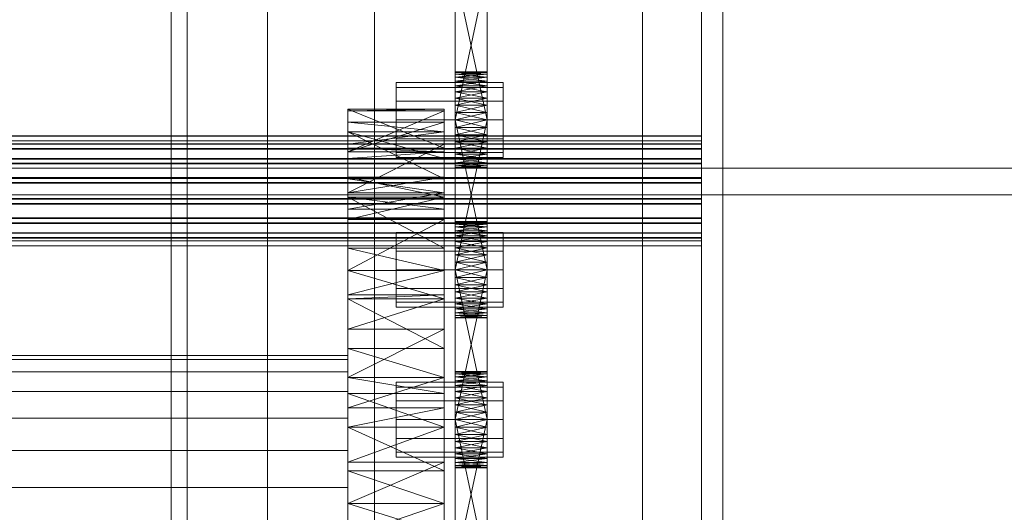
# Model space of a CAD drawing. Header units: millimetres. Extents: x -2233 to 65662, y -50530 to 6847.
# Tile 297 of 656: x 1369 to 1553, y -33503 to -33411. Entities that reach past the tile are written whole.
import ezdxf

# ---------------------------------------------------------------- set-up
doc = ezdxf.new("R2010")
doc.units = ezdxf.units.MM
for name, color, linetype, lineweight in [('COTAS_O', 1, 'Continuous', 0), ('frontal_C03', 7, 'Continuous', 0), ('frontal_secador', 7, 'Continuous', 0)]:
    doc.layers.add(name, color=color, linetype=linetype, lineweight=lineweight)
doc.dimstyles.new('R19_100', dxfattribs={"dimtxt": 250, "dimasz": 150, "dimexe": 150, "dimexo": 80, "dimgap": 100, "dimtad": 1, "dimtih": 1, "dimtoh": 1, "dimdsep": 46, "dimcen": 0.09, "dimadec": 0, "dimazin": 0, "dimtfac": 1, "dimtdec": 4, "dimtofl": 0, "dimtmove": 0, "dimatfit": 3, "dimfxl": 1, "dimtolj": 1, "dimtzin": 0, "dimarcsym": 0})

# ---------------------------------------------------------------- blocks, each defined once
blk = doc.blocks.new('DIM_R32_39')
at = {"layer": 'COTAS_O'}
for p, q in [((-1725, -33700), (-1575, -33655)), ((1725, -33700), (1575, -33655)), ((-1725, -34400), (-1725, -33700)), ((-1725, -33700), (1725, -33700)), ((-1725, -33700), (-1575, -33745)), ((1725, -33700), (1575, -33745)), ((1725, -34400), (1725, -33700))]:
    blk.add_line(p, q, dxfattribs=at)
blk.add_text('3450 O', height=250, dxfattribs=at).set_placement((0, -33600))

msp = doc.modelspace()

# ---------------------------------------------------------------- linework, layer by layer
at = {"layer": 'frontal_C03'}
for p, q in [((1435, -35048.843), (1435, -32401.175)), ((1496, -35048.843), (1496, -32401.175)), ((1500, -32401.175), (1500, -35048.843)), ((1435, -32405.103), (1435, -35052.771)), ((1500, -35052.771), (1500, -32405.103)), ((1435, -35535.966), (1435, -32888.298)), ((1500, -32888.298), (1500, -35535.966)), ((1435, -32892.227), (1435, -35539.895)), ((1496, -32892.227), (1496, -35539.895)), ((1500, -35539.895), (1500, -32892.227)), ((1415, -35988), (1415, -33145.961)), ((1485, -35988), (1485, -33145.961)), ((1496, -33432.469), (-1496, -33432.469)), ((1496, -33432.496), (-1496, -33432.496)), ((1496, -33433.387), (-1496, -33433.387)), ((1496, -33433.414), (-1496, -33433.414)), ((1496, -33433.937), (-1496, -33433.937)), ((1496, -33433.937), (1496, -33432.469)), ((1496, -33432.469), (1496, -33432.496)), ((1496, -33432.496), (1496, -33434.014)), ((1496, -33434.856), (1496, -33433.387)), ((1496, -33433.387), (1496, -33433.414)), ((1496, -33433.414), (1496, -33434.932)), ((1496, -33436.677), (1496, -33433.937)), ((1496, -33434.014), (-1496, -33434.014)), ((1496, -33434.856), (-1496, -33434.856)), ((1496, -33434.932), (-1496, -33434.932)), ((1496, -33434.014), (1496, -33436.791)), ((1496, -33437.596), (1496, -33434.856)), ((1496, -33434.932), (1496, -33437.71)), ((1496, -33436.677), (-1496, -33436.677)), ((1496, -33436.791), (-1496, -33436.791)), ((1496, -33437.596), (-1496, -33437.596)), ((1496, -33440.271), (1496, -33436.677)), ((1496, -33436.791), (1496, -33440.406)), ((1496, -33441.19), (1496, -33437.596)), ((1496, -33437.71), (-1496, -33437.71)), ((1496, -33437.71), (1496, -33441.325)), ((1496, -33440.271), (-1496, -33440.271)), ((-1496, -33440.406), (1496, -33440.406)), ((1496, -33441.19), (-1496, -33441.19)), ((-1496, -33441.325), (1496, -33441.325)), ((1496, -33444.173), (1496, -33440.271)), ((1496, -33440.406), (1496, -33444.308)), ((1496, -33445.092), (1496, -33441.19)), ((1496, -33441.325), (1496, -33445.227)), ((1496, -33444.173), (-1496, -33444.173)), ((1496, -33444.308), (-1496, -33444.308)), ((1496, -33447.788), (1496, -33444.173)), ((1496, -33444.308), (1496, -33447.903)), ((1496, -33445.092), (-1496, -33445.092)), ((1496, -33445.227), (-1496, -33445.227)), ((1496, -33448.707), (1496, -33445.092)), ((1496, -33445.227), (1496, -33448.821)), ((1496, -33447.788), (-1496, -33447.788)), ((1496, -33447.903), (-1496, -33447.903)), ((1496, -33450.566), (1496, -33447.788)), ((1496, -33447.903), (1496, -33450.643)), ((1496, -33448.707), (-1496, -33448.707)), ((1496, -33448.821), (-1496, -33448.821)), ((1496, -33451.485), (1496, -33448.707)), ((1496, -33448.821), (1496, -33451.561)), ((1496, -33450.566), (-1496, -33450.566)), ((1496, -33450.643), (-1496, -33450.643)), ((1496, -33451.485), (-1496, -33451.485)), ((1496, -33451.561), (-1496, -33451.561)), ((1496, -33452.084), (-1496, -33452.084)), ((1496, -33452.111), (-1496, -33452.111)), ((1496, -33452.084), (1496, -33450.566)), ((1496, -33450.643), (1496, -33452.111)), ((1496, -33453.003), (1496, -33451.485)), ((1496, -33451.561), (1496, -33453.029)), ((1496, -33452.111), (1496, -33452.084)), ((1496, -33453.003), (-1496, -33453.003)), ((1496, -33453.029), (-1496, -33453.029)), ((1496, -33453.029), (1496, -33453.003))]:
    msp.add_line(p, q, dxfattribs=at)
at = {"layer": 'frontal_secador'}
for p, q in [((1400, -36000), (1400, -33000)), ((1397, -35940), (1397, -33075)), ((1400, -36000), (1400, -33075)), ((1400, -34600), (1400, -33075)), ((1400, -35940), (1400, -33075)), ((1400, -34650), (1400, -33075)), ((1400, -36000), (1400, -33250)), ((1450, -33432.281), (1450, -33393.481)), ((1456, -33393.481), (1456, -33432.281)), ((1450, -33395.136), (1450, -33432.281)), ((1456, -33432.281), (1456, -33395.136)), ((1450, -33432.281), (1450, -33397.414)), ((1456, -33397.414), (1456, -33432.281)), ((1450, -33429.5), (1450, -33400.092)), ((1450, -33432.281), (1450, -33400.092)), ((1456, -33400.092), (1456, -33429.5)), ((1456, -33400.092), (1456, -33432.281)), ((1450, -33401.5), (1450, -33429.5)), ((1456, -33429.5), (1450, -33401.5)), ((1456, -33401.5), (1450, -33429.5)), ((1456, -33429.5), (1456, -33401.5)), ((1450, -33420.611), (1450, -33420.5)), ((1456, -33420.611), (1450, -33420.5)), ((1456, -33420.5), (1450, -33420.5)), ((1456, -33420.5), (1450, -33420.611)), ((1450, -33420.611), (1450, -33421.481)), ((1450, -33420.94), (1450, -33420.611)), ((1450, -33420.611), (1450, -33423.136)), ((1456, -33420.94), (1450, -33420.611)), ((1456, -33420.611), (1450, -33420.611)), ((1456, -33420.611), (1450, -33420.94)), ((1450, -33421.481), (1450, -33420.94)), ((1456, -33421.481), (1450, -33420.94)), ((1456, -33420.94), (1450, -33420.94)), ((1456, -33420.94), (1450, -33421.481)), ((1456, -33420.611), (1456, -33420.5)), ((1456, -33421.481), (1456, -33420.611)), ((1456, -33420.611), (1456, -33420.94)), ((1456, -33423.136), (1456, -33420.611)), ((1456, -33420.94), (1456, -33421.481)), ((1439, -33423.438), (1439, -33422.5)), ((1459, -33422.5), (1439, -33422.5)), ((1450, -33421.481), (1450, -33423.136)), ((1450, -33422.219), (1450, -33421.481)), ((1450, -33425.414), (1450, -33421.481)), ((1450, -33460.281), (1450, -33421.481)), ((1456, -33422.219), (1450, -33421.481)), ((1456, -33421.481), (1450, -33421.481)), ((1456, -33421.481), (1450, -33422.219)), ((1450, -33423.136), (1450, -33422.219)), ((1456, -33423.136), (1450, -33422.219)), ((1456, -33422.219), (1450, -33422.219)), ((1456, -33422.219), (1450, -33423.136)), ((1456, -33423.136), (1456, -33421.481)), ((1456, -33421.481), (1456, -33422.219)), ((1456, -33421.481), (1456, -33425.414)), ((1456, -33421.481), (1456, -33460.281)), ((1456, -33422.219), (1456, -33423.136)), ((1459, -33423.438), (1459, -33422.5)), ((1439, -33426), (1439, -33423.438)), ((1459, -33423.438), (1439, -33423.438)), ((1450, -33423.136), (1450, -33425.414)), ((1450, -33424.21), (1450, -33423.136)), ((1450, -33423.136), (1450, -33428.092)), ((1450, -33423.136), (1450, -33460.281)), ((1456, -33424.21), (1450, -33423.136)), ((1456, -33423.136), (1450, -33423.136)), ((1456, -33423.136), (1450, -33424.21)), ((1450, -33425.414), (1450, -33424.21)), ((1456, -33425.414), (1450, -33424.21)), ((1456, -33424.21), (1450, -33424.21)), ((1456, -33424.21), (1450, -33425.414)), ((1456, -33425.414), (1456, -33423.136)), ((1456, -33423.136), (1456, -33424.21)), ((1456, -33428.092), (1456, -33423.136)), ((1456, -33460.281), (1456, -33423.136)), ((1456, -33424.21), (1456, -33425.414)), ((1459, -33426), (1459, -33423.438)), ((1439, -33429.5), (1439, -33426)), ((1459, -33426), (1439, -33426)), ((1450, -33425.414), (1450, -33428.092)), ((1450, -33426.719), (1450, -33425.414)), ((1450, -33460.281), (1450, -33425.414)), ((1456, -33426.719), (1450, -33425.414)), ((1456, -33425.414), (1450, -33425.414)), ((1456, -33425.414), (1450, -33426.719)), ((1456, -33428.092), (1456, -33425.414)), ((1456, -33425.414), (1456, -33426.719)), ((1456, -33425.414), (1456, -33460.281)), ((1459, -33429.5), (1459, -33426)), ((1430, -33434.744), (1430, -33427.5)), ((1430, -33427.5), (1430, -33427.765)), ((1448, -33434.744), (1430, -33427.5)), ((1448, -33427.5), (1430, -33427.5)), ((1448, -33427.5), (1430, -33427.765)), ((1430, -33427.765), (1430, -33434.744)), ((1430, -33427.765), (1430, -33435.473)), ((1448, -33427.765), (1430, -33427.765)), ((1448, -33427.765), (1430, -33435.473)), ((1448, -33427.765), (1448, -33427.5)), ((1448, -33427.5), (1448, -33434.744)), ((1448, -33434.744), (1448, -33427.765)), ((1448, -33435.473), (1448, -33427.765)), ((1450, -33428.092), (1450, -33426.719)), ((1456, -33428.092), (1450, -33426.719)), ((1456, -33426.719), (1450, -33426.719)), ((1456, -33426.719), (1450, -33428.092)), ((1450, -33457.5), (1450, -33428.092)), ((1450, -33428.092), (1450, -33429.5)), ((1450, -33460.281), (1450, -33428.092)), ((1456, -33429.5), (1450, -33428.092)), ((1456, -33428.092), (1450, -33428.092)), ((1456, -33428.092), (1450, -33429.5)), ((1456, -33426.719), (1456, -33428.092)), ((1456, -33428.092), (1456, -33457.5)), ((1456, -33429.5), (1456, -33428.092)), ((1456, -33428.092), (1456, -33460.281)), ((1430, -33429.876), (1430, -33440.513)), ((1430, -33431.709), (1430, -33429.876)), ((1430, -33429.876), (1430, -33435.473)), ((1448, -33431.709), (1430, -33429.876)), ((1448, -33429.876), (1430, -33429.876)), ((1448, -33429.876), (1430, -33435.473)), ((1439, -33429.5), (1439, -33433)), ((1439, -33429.5), (1459, -33429.5)), ((1448, -33440.513), (1448, -33429.876)), ((1448, -33429.876), (1448, -33431.709)), ((1448, -33435.473), (1448, -33429.876)), ((1450, -33429.5), (1450, -33457.5)), ((1456, -33457.5), (1450, -33429.5)), ((1456, -33429.5), (1450, -33429.5)), ((1456, -33429.5), (1450, -33457.5)), ((1450, -33432.281), (1450, -33429.5)), ((1450, -33429.5), (1450, -33430.908)), ((1456, -33429.5), (1450, -33430.908)), ((1456, -33430.908), (1450, -33429.5)), ((1456, -33457.5), (1456, -33429.5)), ((1456, -33429.5), (1456, -33432.281)), ((1456, -33430.908), (1456, -33429.5)), ((1459, -33433), (1459, -33429.5)), ((1430, -33440.513), (1430, -33431.709)), ((1430, -33436.683), (1430, -33431.709)), ((1430, -33431.709), (1430, -33434.046)), ((1448, -33440.513), (1430, -33431.709)), ((1448, -33431.709), (1430, -33431.709)), ((1448, -33436.683), (1430, -33431.709)), ((1448, -33431.709), (1430, -33434.046)), ((1448, -33431.709), (1448, -33440.513)), ((1448, -33434.046), (1448, -33431.709)), ((1448, -33431.709), (1448, -33436.683)), ((1450, -33430.908), (1450, -33432.281)), ((1456, -33430.908), (1450, -33430.908)), ((1456, -33430.908), (1450, -33432.281)), ((1456, -33432.281), (1450, -33430.908)), ((1456, -33432.281), (1456, -33430.908)), ((1439, -33433), (1439, -33435.562)), ((1459, -33433), (1439, -33433)), ((1450, -33434.79), (1450, -33432.281)), ((1450, -33432.281), (1450, -33433.586)), ((1450, -33436.781), (1450, -33432.281)), ((1450, -33438.5), (1450, -33432.281)), ((1456, -33432.281), (1450, -33432.281)), ((1456, -33432.281), (1450, -33433.586)), ((1456, -33433.586), (1450, -33432.281)), ((1450, -33433.586), (1450, -33434.79)), ((1456, -33433.586), (1450, -33433.586)), ((1456, -33433.586), (1450, -33434.79)), ((1456, -33434.79), (1450, -33433.586)), ((1456, -33432.281), (1456, -33434.79)), ((1456, -33433.586), (1456, -33432.281)), ((1456, -33432.281), (1456, -33436.781)), ((1456, -33432.281), (1456, -33438.5)), ((1456, -33434.79), (1456, -33433.586)), ((1459, -33433), (1459, -33435.562)), ((1430, -33434.046), (1430, -33436.683)), ((1430, -33434.046), (1430, -33443.111)), ((1448, -33434.046), (1430, -33434.046)), ((1448, -33434.046), (1430, -33443.111)), ((1430, -33435.473), (1430, -33434.744)), ((1448, -33435.473), (1430, -33434.744)), ((1448, -33434.744), (1430, -33434.744)), ((1430, -33435.473), (1430, -33440.513)), ((1430, -33435.473), (1430, -33443.111)), ((1430, -33435.473), (1430, -33436.683)), ((1430, -33457.639), (1430, -33435.473)), ((1448, -33435.473), (1430, -33435.473)), ((1448, -33435.473), (1430, -33436.683)), ((1439, -33435.562), (1439, -33436.5)), ((1459, -33435.562), (1439, -33435.562)), ((1448, -33436.683), (1448, -33434.046)), ((1448, -33443.111), (1448, -33434.046)), ((1448, -33434.744), (1448, -33435.473)), ((1448, -33440.513), (1448, -33435.473)), ((1448, -33443.111), (1448, -33435.473)), ((1448, -33436.683), (1448, -33435.473)), ((1448, -33435.473), (1448, -33457.639)), ((1450, -33436.781), (1450, -33434.79)), ((1450, -33434.79), (1450, -33435.864)), ((1456, -33434.79), (1450, -33434.79)), ((1456, -33434.79), (1450, -33435.864)), ((1456, -33435.864), (1450, -33434.79)), ((1456, -33434.79), (1456, -33436.781)), ((1456, -33435.864), (1456, -33434.79)), ((1459, -33435.562), (1459, -33436.5)), ((1430, -33443.111), (1430, -33436.683)), ((1448, -33436.683), (1430, -33436.683)), ((1459, -33436.5), (1439, -33436.5)), ((1448, -33436.683), (1448, -33443.111)), ((1450, -33435.864), (1450, -33436.781)), ((1456, -33435.864), (1450, -33435.864)), ((1456, -33435.864), (1450, -33436.781)), ((1456, -33436.781), (1450, -33435.864)), ((1450, -33438.06), (1450, -33436.781)), ((1450, -33436.781), (1450, -33437.519)), ((1450, -33438.5), (1450, -33436.781)), ((1456, -33436.781), (1450, -33436.781)), ((1456, -33436.781), (1450, -33437.519)), ((1456, -33437.519), (1450, -33436.781)), ((1450, -33437.519), (1450, -33438.06)), ((1456, -33437.519), (1450, -33437.519)), ((1456, -33437.519), (1450, -33438.06)), ((1456, -33438.06), (1450, -33437.519)), ((1456, -33436.781), (1456, -33435.864)), ((1456, -33436.781), (1456, -33438.06)), ((1456, -33437.519), (1456, -33436.781)), ((1456, -33436.781), (1456, -33438.5)), ((1456, -33438.06), (1456, -33437.519)), ((1325, -33438.5), (2125, -33438.5)), ((1450, -33438.5), (1450, -33438.06)), ((1450, -33438.06), (1450, -33438.389)), ((1456, -33438.06), (1450, -33438.06)), ((1456, -33438.06), (1450, -33438.389)), ((1456, -33438.389), (1450, -33438.06)), ((1450, -33438.389), (1450, -33438.5)), ((1456, -33438.389), (1450, -33438.389)), ((1456, -33438.389), (1450, -33438.5)), ((1456, -33438.5), (1450, -33438.389)), ((1456, -33438.5), (1450, -33438.5)), ((1456, -33438.06), (1456, -33438.5)), ((1456, -33438.389), (1456, -33438.06)), ((1456, -33438.5), (1456, -33438.389)), ((1430, -33440.173), (1430, -33453.428)), ((1430, -33443.925), (1430, -33440.173)), ((1430, -33440.173), (1430, -33443.111)), ((1448, -33443.925), (1430, -33440.173)), ((1448, -33440.173), (1430, -33440.173)), ((1448, -33440.173), (1430, -33443.111)), ((1430, -33443.111), (1430, -33440.513)), ((1448, -33443.111), (1430, -33440.513)), ((1448, -33440.513), (1430, -33440.513)), ((1448, -33453.428), (1448, -33440.173)), ((1448, -33440.173), (1448, -33443.925)), ((1448, -33443.111), (1448, -33440.173)), ((1448, -33440.513), (1448, -33443.111)), ((1430, -33443.111), (1430, -33453.428)), ((1430, -33443.111), (1430, -33457.639)), ((1430, -33443.111), (1430, -33446.141)), ((1430, -33443.111), (1430, -33477.635)), ((1430, -33443.111), (1430, -33525.858)), ((1448, -33443.111), (1430, -33443.111)), ((1448, -33443.111), (1430, -33446.141)), ((1448, -33453.428), (1448, -33443.111)), ((1448, -33457.639), (1448, -33443.111)), ((1448, -33446.141), (1448, -33443.111)), ((1448, -33477.635), (1448, -33443.111)), ((1448, -33525.858), (1448, -33443.111)), ((1325, -33443.5), (2125, -33443.5)), ((1430, -33453.428), (1430, -33443.925)), ((1430, -33446.141), (1430, -33443.925)), ((1430, -33443.925), (1430, -33448.105)), ((1448, -33453.428), (1430, -33443.925)), ((1448, -33443.925), (1430, -33443.925)), ((1448, -33446.141), (1430, -33443.925)), ((1448, -33443.925), (1430, -33448.105)), ((1448, -33443.925), (1448, -33453.428)), ((1448, -33448.105), (1448, -33443.925)), ((1448, -33443.925), (1448, -33446.141)), ((1430, -33448.105), (1430, -33446.141)), ((1430, -33457.639), (1430, -33446.141)), ((1448, -33446.141), (1430, -33446.141)), ((1448, -33446.141), (1448, -33448.105)), ((1448, -33446.141), (1448, -33457.639)), ((1430, -33448.105), (1430, -33457.639)), ((1448, -33448.105), (1430, -33448.105)), ((1448, -33448.105), (1430, -33457.639)), ((1448, -33457.639), (1448, -33448.105)), ((1450, -33448.611), (1450, -33448.5)), ((1456, -33448.611), (1450, -33448.5)), ((1456, -33448.5), (1450, -33448.5)), ((1456, -33448.5), (1450, -33448.611)), ((1450, -33448.611), (1450, -33449.481)), ((1450, -33448.94), (1450, -33448.611)), ((1450, -33448.611), (1450, -33451.136)), ((1456, -33448.94), (1450, -33448.611)), ((1456, -33448.611), (1450, -33448.611)), ((1456, -33448.611), (1450, -33448.94)), ((1456, -33448.611), (1456, -33448.5)), ((1456, -33449.481), (1456, -33448.611)), ((1456, -33448.611), (1456, -33448.94)), ((1456, -33451.136), (1456, -33448.611)), ((1439, -33451.438), (1439, -33450.5)), ((1459, -33450.5), (1439, -33450.5)), ((1450, -33449.481), (1450, -33448.94)), ((1456, -33449.481), (1450, -33448.94)), ((1456, -33448.94), (1450, -33448.94)), ((1456, -33448.94), (1450, -33449.481)), ((1450, -33449.481), (1450, -33451.136)), ((1450, -33450.219), (1450, -33449.481)), ((1450, -33453.414), (1450, -33449.481)), ((1450, -33488.281), (1450, -33449.481)), ((1456, -33450.219), (1450, -33449.481)), ((1456, -33449.481), (1450, -33449.481)), ((1456, -33449.481), (1450, -33450.219)), ((1450, -33451.136), (1450, -33450.219)), ((1456, -33451.136), (1450, -33450.219)), ((1456, -33450.219), (1450, -33450.219)), ((1456, -33450.219), (1450, -33451.136)), ((1456, -33448.94), (1456, -33449.481)), ((1456, -33451.136), (1456, -33449.481)), ((1456, -33449.481), (1456, -33450.219)), ((1456, -33449.481), (1456, -33453.414)), ((1456, -33449.481), (1456, -33488.281)), ((1456, -33450.219), (1456, -33451.136)), ((1459, -33451.438), (1459, -33450.5)), ((1439, -33454), (1439, -33451.438)), ((1459, -33451.438), (1439, -33451.438)), ((1450, -33451.136), (1450, -33453.414)), ((1450, -33452.21), (1450, -33451.136)), ((1450, -33451.136), (1450, -33456.092)), ((1450, -33451.136), (1450, -33488.281)), ((1456, -33452.21), (1450, -33451.136)), ((1456, -33451.136), (1450, -33451.136)), ((1456, -33451.136), (1450, -33452.21)), ((1450, -33453.414), (1450, -33452.21)), ((1456, -33453.414), (1450, -33452.21)), ((1456, -33452.21), (1450, -33452.21)), ((1456, -33452.21), (1450, -33453.414)), ((1456, -33453.414), (1456, -33451.136)), ((1456, -33451.136), (1456, -33452.21)), ((1456, -33456.092), (1456, -33451.136)), ((1456, -33488.281), (1456, -33451.136)), ((1456, -33452.21), (1456, -33453.414)), ((1459, -33454), (1459, -33451.438)), ((1430, -33457.639), (1430, -33453.428)), ((1448, -33457.639), (1430, -33453.428)), ((1448, -33453.428), (1430, -33453.428)), ((1439, -33457.5), (1439, -33454)), ((1459, -33454), (1439, -33454)), ((1448, -33453.428), (1448, -33457.639)), ((1450, -33453.414), (1450, -33456.092)), ((1450, -33454.719), (1450, -33453.414)), ((1450, -33488.281), (1450, -33453.414)), ((1456, -33454.719), (1450, -33453.414)), ((1456, -33453.414), (1450, -33453.414)), ((1456, -33453.414), (1450, -33454.719)), ((1456, -33456.092), (1456, -33453.414)), ((1456, -33453.414), (1456, -33454.719)), ((1456, -33453.414), (1456, -33488.281)), ((1459, -33457.5), (1459, -33454)), ((1450, -33456.092), (1450, -33454.719)), ((1456, -33456.092), (1450, -33454.719)), ((1456, -33454.719), (1450, -33454.719)), ((1456, -33454.719), (1450, -33456.092)), ((1456, -33454.719), (1456, -33456.092)), ((1430, -33457.639), (1430, -33472.223)), ((1430, -33457.639), (1430, -33477.635)), ((1430, -33457.639), (1430, -33462.194)), ((1430, -33501.142), (1430, -33457.639)), ((1430, -33549.365), (1430, -33457.639)), ((1430, -33457.639), (1430, -33525.858)), ((1430, -33591.527), (1430, -33457.639)), ((1448, -33457.647), (1430, -33457.639)), ((1448, -33457.639), (1430, -33457.639)), ((1448, -33457.639), (1430, -33462.194)), ((1430, -33457.647), (1430, -33472.223)), ((1430, -33462.95), (1430, -33457.647)), ((1448, -33462.95), (1430, -33457.647)), ((1448, -33457.647), (1430, -33457.647)), ((1439, -33457.5), (1439, -33461)), ((1439, -33457.5), (1459, -33457.5)), ((1448, -33472.223), (1448, -33457.639)), ((1448, -33477.635), (1448, -33457.639)), ((1448, -33462.194), (1448, -33457.639)), ((1448, -33457.639), (1448, -33501.142)), ((1448, -33457.639), (1448, -33549.365)), ((1448, -33525.858), (1448, -33457.639)), ((1448, -33457.639), (1448, -33591.527)), ((1448, -33472.223), (1448, -33457.647)), ((1448, -33457.647), (1448, -33462.95)), ((1450, -33485.5), (1450, -33456.092)), ((1450, -33456.092), (1450, -33457.5)), ((1450, -33488.281), (1450, -33456.092)), ((1456, -33457.5), (1450, -33456.092)), ((1456, -33456.092), (1450, -33456.092)), ((1456, -33456.092), (1450, -33457.5)), ((1450, -33457.5), (1450, -33485.5)), ((1456, -33485.5), (1450, -33457.5)), ((1456, -33457.5), (1450, -33457.5)), ((1456, -33457.5), (1450, -33485.5)), ((1450, -33460.281), (1450, -33457.5)), ((1450, -33457.5), (1450, -33458.908)), ((1456, -33457.5), (1450, -33458.908)), ((1456, -33458.908), (1450, -33457.5)), ((1456, -33456.092), (1456, -33485.5)), ((1456, -33457.5), (1456, -33456.092)), ((1456, -33456.092), (1456, -33488.281)), ((1456, -33485.5), (1456, -33457.5)), ((1456, -33457.5), (1456, -33460.281)), ((1456, -33458.908), (1456, -33457.5)), ((1459, -33461), (1459, -33457.5)), ((1450, -33458.908), (1450, -33460.281)), ((1456, -33458.908), (1450, -33458.908)), ((1456, -33458.908), (1450, -33460.281)), ((1456, -33460.281), (1450, -33458.908)), ((1456, -33460.281), (1456, -33458.908)), ((1439, -33461), (1439, -33463.562)), ((1459, -33461), (1439, -33461)), ((1450, -33462.79), (1450, -33460.281)), ((1450, -33460.281), (1450, -33461.586)), ((1450, -33464.781), (1450, -33460.281)), ((1450, -33466.5), (1450, -33460.281)), ((1456, -33460.281), (1450, -33460.281)), ((1456, -33460.281), (1450, -33461.586)), ((1456, -33461.586), (1450, -33460.281)), ((1456, -33460.281), (1456, -33462.79)), ((1456, -33461.586), (1456, -33460.281)), ((1456, -33460.281), (1456, -33464.781)), ((1456, -33460.281), (1456, -33466.5)), ((1459, -33461), (1459, -33463.562)), ((1430, -33468.565), (1430, -33462.194)), ((1430, -33462.194), (1430, -33462.95)), ((1430, -33477.635), (1430, -33462.194)), ((1448, -33462.194), (1430, -33462.194)), ((1448, -33462.194), (1430, -33462.95)), ((1430, -33472.223), (1430, -33462.95)), ((1430, -33462.95), (1430, -33468.565)), ((1448, -33472.223), (1430, -33462.95)), ((1448, -33462.95), (1430, -33462.95)), ((1448, -33462.95), (1430, -33468.565)), ((1448, -33462.194), (1448, -33468.565)), ((1448, -33462.95), (1448, -33462.194)), ((1448, -33462.194), (1448, -33477.635)), ((1448, -33462.95), (1448, -33472.223)), ((1448, -33468.565), (1448, -33462.95)), ((1450, -33461.586), (1450, -33462.79)), ((1456, -33461.586), (1450, -33461.586)), ((1456, -33461.586), (1450, -33462.79)), ((1456, -33462.79), (1450, -33461.586)), ((1450, -33464.781), (1450, -33462.79)), ((1450, -33462.79), (1450, -33463.864)), ((1456, -33462.79), (1450, -33462.79)), ((1456, -33462.79), (1450, -33463.864)), ((1456, -33463.864), (1450, -33462.79)), ((1456, -33462.79), (1456, -33461.586)), ((1456, -33462.79), (1456, -33464.781)), ((1456, -33463.864), (1456, -33462.79)), ((1439, -33463.562), (1439, -33464.5)), ((1459, -33463.562), (1439, -33463.562)), ((1459, -33464.5), (1439, -33464.5)), ((1450, -33463.864), (1450, -33464.781)), ((1456, -33463.864), (1450, -33463.864)), ((1456, -33463.864), (1450, -33464.781)), ((1456, -33464.781), (1450, -33463.864)), ((1450, -33466.06), (1450, -33464.781)), ((1450, -33464.781), (1450, -33465.519)), ((1450, -33466.5), (1450, -33464.781)), ((1456, -33464.781), (1450, -33464.781)), ((1456, -33464.781), (1450, -33465.519)), ((1456, -33465.519), (1450, -33464.781)), ((1456, -33464.781), (1456, -33463.864)), ((1456, -33464.781), (1456, -33466.06)), ((1456, -33465.519), (1456, -33464.781)), ((1456, -33464.781), (1456, -33466.5)), ((1459, -33463.562), (1459, -33464.5)), ((1450, -33465.519), (1450, -33466.06)), ((1456, -33465.519), (1450, -33465.519)), ((1456, -33465.519), (1450, -33466.06)), ((1456, -33466.06), (1450, -33465.519)), ((1450, -33466.5), (1450, -33466.06)), ((1450, -33466.06), (1450, -33466.389)), ((1456, -33466.06), (1450, -33466.06)), ((1456, -33466.06), (1450, -33466.389)), ((1456, -33466.389), (1450, -33466.06)), ((1450, -33466.389), (1450, -33466.5)), ((1456, -33466.389), (1450, -33466.389)), ((1456, -33466.389), (1450, -33466.5)), ((1456, -33466.5), (1450, -33466.389)), ((1456, -33466.5), (1450, -33466.5)), ((1456, -33466.06), (1456, -33465.519)), ((1456, -33466.06), (1456, -33466.5)), ((1456, -33466.389), (1456, -33466.06)), ((1456, -33466.5), (1456, -33466.389)), ((1430, -33468.565), (1430, -33477.635)), ((1448, -33468.565), (1430, -33468.565)), ((1448, -33468.565), (1430, -33477.635)), ((1448, -33477.635), (1448, -33468.565)), ((1430, -33477.635), (1430, -33472.223)), ((1448, -33477.635), (1430, -33472.223)), ((1448, -33472.223), (1430, -33472.223)), ((1448, -33472.223), (1448, -33477.635)), ((1430, -33473.5), (1325, -33473.5)), ((1430, -33474.269), (1325, -33474.269)), ((1430, -33474.269), (1430, -33473.5)), ((1430, -33476.545), (1430, -33474.269)), ((1430, -33476.545), (1325, -33476.545)), ((1430, -33480.241), (1430, -33476.545)), ((1430, -33477.635), (1430, -33495.058)), ((1430, -33480.589), (1430, -33477.635)), ((1430, -33477.635), (1430, -33501.142)), ((1430, -33477.635), (1430, -33483.268)), ((1430, -33477.635), (1430, -33525.858)), ((1448, -33480.589), (1430, -33477.635)), ((1448, -33477.635), (1430, -33477.635)), ((1448, -33477.635), (1430, -33483.268)), ((1448, -33495.058), (1448, -33477.635)), ((1448, -33477.635), (1448, -33480.589)), ((1448, -33501.142), (1448, -33477.635)), ((1448, -33483.268), (1448, -33477.635)), ((1448, -33525.858), (1448, -33477.635)), ((1450, -33476.611), (1450, -33476.5)), ((1456, -33476.611), (1450, -33476.5)), ((1456, -33476.5), (1450, -33476.5)), ((1456, -33476.5), (1450, -33476.611)), ((1450, -33476.611), (1450, -33477.481)), ((1450, -33476.94), (1450, -33476.611)), ((1450, -33476.611), (1450, -33479.136)), ((1456, -33476.94), (1450, -33476.611)), ((1456, -33476.611), (1450, -33476.611)), ((1456, -33476.611), (1450, -33476.94)), ((1450, -33477.481), (1450, -33476.94)), ((1456, -33477.481), (1450, -33476.94)), ((1456, -33476.94), (1450, -33476.94)), ((1456, -33476.94), (1450, -33477.481)), ((1450, -33477.481), (1450, -33479.136)), ((1450, -33478.219), (1450, -33477.481)), ((1450, -33481.414), (1450, -33477.481)), ((1450, -33516.281), (1450, -33477.481)), ((1456, -33478.219), (1450, -33477.481)), ((1456, -33477.481), (1450, -33477.481)), ((1456, -33477.481), (1450, -33478.219)), ((1456, -33476.611), (1456, -33476.5)), ((1456, -33477.481), (1456, -33476.611)), ((1456, -33476.611), (1456, -33476.94)), ((1456, -33479.136), (1456, -33476.611)), ((1456, -33476.94), (1456, -33477.481)), ((1456, -33479.136), (1456, -33477.481)), ((1456, -33477.481), (1456, -33478.219)), ((1456, -33477.481), (1456, -33481.414)), ((1456, -33477.481), (1456, -33516.281)), ((1439, -33479.438), (1439, -33478.5)), ((1459, -33478.5), (1439, -33478.5)), ((1439, -33482), (1439, -33479.438)), ((1459, -33479.438), (1439, -33479.438)), ((1450, -33479.136), (1450, -33478.219)), ((1456, -33479.136), (1450, -33478.219)), ((1456, -33478.219), (1450, -33478.219)), ((1456, -33478.219), (1450, -33479.136)), ((1450, -33479.136), (1450, -33481.414)), ((1450, -33480.21), (1450, -33479.136)), ((1450, -33479.136), (1450, -33484.092)), ((1450, -33479.136), (1450, -33516.281)), ((1456, -33480.21), (1450, -33479.136)), ((1456, -33479.136), (1450, -33479.136)), ((1456, -33479.136), (1450, -33480.21)), ((1456, -33478.219), (1456, -33479.136)), ((1456, -33481.414), (1456, -33479.136)), ((1456, -33479.136), (1456, -33480.21)), ((1456, -33484.092), (1456, -33479.136)), ((1456, -33516.281), (1456, -33479.136)), ((1459, -33479.438), (1459, -33478.5)), ((1459, -33482), (1459, -33479.438)), ((1430, -33480.241), (1325, -33480.241)), ((1430, -33485.216), (1430, -33480.241)), ((1430, -33480.589), (1430, -33495.058)), ((1430, -33486.925), (1430, -33480.589)), ((1448, -33486.925), (1430, -33480.589)), ((1448, -33480.589), (1430, -33480.589)), ((1448, -33495.058), (1448, -33480.589)), ((1448, -33480.589), (1448, -33486.925)), ((1450, -33481.414), (1450, -33480.21)), ((1456, -33481.414), (1450, -33480.21)), ((1456, -33480.21), (1450, -33480.21)), ((1456, -33480.21), (1450, -33481.414)), ((1450, -33481.414), (1450, -33484.092)), ((1450, -33482.719), (1450, -33481.414)), ((1450, -33516.281), (1450, -33481.414)), ((1456, -33482.719), (1450, -33481.414)), ((1456, -33481.414), (1450, -33481.414)), ((1456, -33481.414), (1450, -33482.719)), ((1456, -33480.21), (1456, -33481.414)), ((1456, -33484.092), (1456, -33481.414)), ((1456, -33481.414), (1456, -33482.719)), ((1456, -33481.414), (1456, -33516.281)), ((1430, -33493.424), (1430, -33483.268)), ((1430, -33483.268), (1430, -33486.925)), ((1430, -33501.142), (1430, -33483.268)), ((1448, -33483.268), (1430, -33483.268)), ((1448, -33483.268), (1430, -33486.925)), ((1439, -33485.5), (1439, -33482)), ((1459, -33482), (1439, -33482)), ((1448, -33483.268), (1448, -33493.424)), ((1448, -33486.925), (1448, -33483.268)), ((1448, -33483.268), (1448, -33501.142)), ((1450, -33484.092), (1450, -33482.719)), ((1456, -33484.092), (1450, -33482.719)), ((1456, -33482.719), (1450, -33482.719)), ((1456, -33482.719), (1450, -33484.092)), ((1456, -33482.719), (1456, -33484.092)), ((1459, -33485.5), (1459, -33482)), ((1430, -33485.216), (1325, -33485.216)), ((1430, -33491.277), (1430, -33485.216)), ((1450, -33513.5), (1450, -33484.092)), ((1450, -33484.092), (1450, -33485.5)), ((1450, -33516.281), (1450, -33484.092)), ((1456, -33485.5), (1450, -33484.092)), ((1456, -33484.092), (1450, -33484.092)), ((1456, -33484.092), (1450, -33485.5)), ((1456, -33484.092), (1456, -33513.5)), ((1456, -33485.5), (1456, -33484.092)), ((1456, -33484.092), (1456, -33516.281)), ((1430, -33495.058), (1430, -33486.925)), ((1430, -33486.925), (1430, -33493.424)), ((1448, -33495.058), (1430, -33486.925)), ((1448, -33486.925), (1430, -33486.925)), ((1448, -33486.925), (1430, -33493.424)), ((1439, -33485.5), (1439, -33489)), ((1439, -33485.5), (1459, -33485.5)), ((1448, -33486.925), (1448, -33495.058)), ((1448, -33493.424), (1448, -33486.925)), ((1450, -33485.5), (1450, -33513.5)), ((1456, -33513.5), (1450, -33485.5)), ((1456, -33485.5), (1450, -33485.5)), ((1456, -33485.5), (1450, -33513.5)), ((1450, -33488.281), (1450, -33485.5)), ((1450, -33485.5), (1450, -33486.908)), ((1456, -33485.5), (1450, -33486.908)), ((1456, -33486.908), (1450, -33485.5)), ((1450, -33486.908), (1450, -33488.281)), ((1456, -33486.908), (1450, -33486.908)), ((1456, -33486.908), (1450, -33488.281)), ((1456, -33488.281), (1450, -33486.908)), ((1456, -33513.5), (1456, -33485.5)), ((1456, -33485.5), (1456, -33488.281)), ((1456, -33486.908), (1456, -33485.5)), ((1456, -33488.281), (1456, -33486.908)), ((1459, -33489), (1459, -33485.5)), ((1439, -33489), (1439, -33491.562)), ((1459, -33489), (1439, -33489)), ((1450, -33490.79), (1450, -33488.281)), ((1450, -33488.281), (1450, -33489.586)), ((1450, -33492.781), (1450, -33488.281)), ((1450, -33494.5), (1450, -33488.281)), ((1456, -33488.281), (1450, -33488.281)), ((1456, -33488.281), (1450, -33489.586)), ((1456, -33489.586), (1450, -33488.281)), ((1456, -33488.281), (1456, -33490.79)), ((1456, -33489.586), (1456, -33488.281)), ((1456, -33488.281), (1456, -33492.781)), ((1456, -33488.281), (1456, -33494.5)), ((1459, -33489), (1459, -33491.562)), ((1450, -33489.586), (1450, -33490.79)), ((1456, -33489.586), (1450, -33489.586)), ((1456, -33489.586), (1450, -33490.79)), ((1456, -33490.79), (1450, -33489.586)), ((1450, -33492.781), (1450, -33490.79)), ((1450, -33490.79), (1450, -33491.864)), ((1456, -33490.79), (1450, -33490.79)), ((1456, -33490.79), (1450, -33491.864)), ((1456, -33491.864), (1450, -33490.79)), ((1456, -33490.79), (1456, -33489.586)), ((1456, -33490.79), (1456, -33492.781)), ((1456, -33491.864), (1456, -33490.79)), ((1430, -33491.277), (1325, -33491.277)), ((1430, -33498.193), (1430, -33491.277)), ((1439, -33491.562), (1439, -33492.5)), ((1459, -33491.562), (1439, -33491.562)), ((1459, -33492.5), (1439, -33492.5)), ((1450, -33491.864), (1450, -33492.781)), ((1456, -33491.864), (1450, -33491.864)), ((1456, -33491.864), (1450, -33492.781)), ((1456, -33492.781), (1450, -33491.864)), ((1450, -33494.06), (1450, -33492.781)), ((1450, -33492.781), (1450, -33493.519)), ((1450, -33494.5), (1450, -33492.781)), ((1456, -33492.781), (1450, -33492.781)), ((1456, -33492.781), (1450, -33493.519)), ((1456, -33493.519), (1450, -33492.781)), ((1456, -33492.781), (1456, -33491.864)), ((1456, -33492.781), (1456, -33494.06)), ((1456, -33493.519), (1456, -33492.781)), ((1456, -33492.781), (1456, -33494.5)), ((1459, -33491.562), (1459, -33492.5)), ((1430, -33493.424), (1430, -33501.142)), ((1448, -33493.424), (1430, -33493.424)), ((1448, -33493.424), (1430, -33501.142)), ((1448, -33501.142), (1448, -33493.424)), ((1450, -33493.519), (1450, -33494.06)), ((1456, -33493.519), (1450, -33493.519)), ((1456, -33493.519), (1450, -33494.06)), ((1456, -33494.06), (1450, -33493.519)), ((1450, -33494.5), (1450, -33494.06)), ((1450, -33494.06), (1450, -33494.389)), ((1456, -33494.06), (1450, -33494.06)), ((1456, -33494.06), (1450, -33494.389)), ((1456, -33494.389), (1450, -33494.06)), ((1450, -33494.389), (1450, -33494.5)), ((1456, -33494.389), (1450, -33494.389)), ((1456, -33494.389), (1450, -33494.5)), ((1456, -33494.5), (1450, -33494.389)), ((1456, -33494.5), (1450, -33494.5)), ((1456, -33494.06), (1456, -33493.519)), ((1456, -33494.06), (1456, -33494.5)), ((1456, -33494.389), (1456, -33494.06)), ((1456, -33494.5), (1456, -33494.389)), ((1430, -33501.142), (1430, -33495.058)), ((1448, -33501.142), (1430, -33495.058)), ((1448, -33495.058), (1430, -33495.058)), ((1448, -33495.058), (1448, -33501.142)), ((1430, -33498.193), (1325, -33498.193)), ((1430, -33505.696), (1430, -33498.193)), ((1430, -33501.142), (1430, -33519.698)), ((1430, -33506.752), (1430, -33501.142)), ((1430, -33501.142), (1430, -33525.858)), ((1430, -33501.142), (1430, -33507.302)), ((1430, -33549.365), (1430, -33501.142)), ((1448, -33506.752), (1430, -33501.142)), ((1448, -33501.142), (1430, -33501.142)), ((1448, -33501.142), (1430, -33507.302)), ((1448, -33519.698), (1448, -33501.142)), ((1448, -33501.142), (1448, -33506.752)), ((1448, -33525.858), (1448, -33501.142)), ((1448, -33507.302), (1448, -33501.142)), ((1448, -33501.142), (1448, -33549.365))]:
    msp.add_line(p, q, dxfattribs=at)

# ---------------------------------------------------------------- dimensions: what is measured, and where the dimension line sits
at = {"layer": 'COTAS_O'}
dim = msp.add_aligned_dim(p1=(-1725, -34400), p2=(1725, -34400), distance=700, text='<> O', dimstyle='R19_100', dxfattribs=at)
dim.commit()
dim.dimension.update_dxf_attribs({"geometry": 'DIM_R32_39', "text_midpoint": (0, -33700)})

doc.saveas('drawing.dxf')
